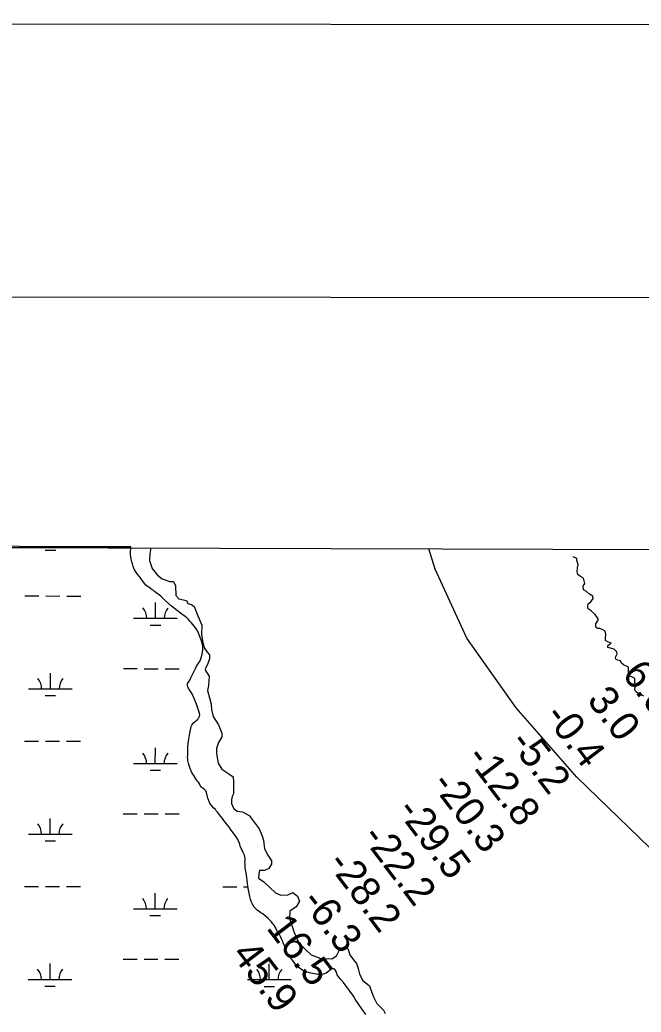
# Model space of a CAD drawing. Extents: x 3148686 to 3186545, y 916144 to 941516.
# Drawn here: x 3158945 to 3160368, y 938660 to 940933 of the extents above; entities that cross this region are included whole.
import ezdxf

# ---------------------------------------------------------------- set-up
doc = ezdxf.new("R2010")
doc.units = 0
for name, color, linetype in [('G-ANNO-NPLT', 7, 'Continuous'), ('V-ANNO-SYMB', 7, 'Continuous'), ('V-GRID-FRAM', 7, 'Continuous'), ('V-RIVR-EDGE', 7, 'Continuous'), ('V-RIVR-RANG', 7, 'Continuous'), ('V-SITE-VEGE', 7, 'Continuous'), ('V-TOPO-BNDY', 7, 'Continuous'), ('V-WETL-SWMP', 7, 'Continuous')]:
    doc.layers.add(name, color=color, linetype=linetype)

msp = doc.modelspace()

# ---------------------------------------------------------------- linework, layer by layer
at = {"layer": 'G-ANNO-NPLT'}
msp.add_lwpolyline([(3149269.6, 916765.9), (3185936.3, 916727.2), (3185961.7, 940893.9), (3149295.1, 940932.5)], close=True, dxfattribs=at)
at = {"layer": 'V-ANNO-SYMB'}
msp.add_lwpolyline([(3152020.4, 917388), (3185103.6, 917353.2), (3185127.8, 940269.7), (3152044.6, 940304.6), (3152020.4, 917388)], dxfattribs=at)
at = {"layer": 'V-GRID-FRAM'}
msp.add_lwpolyline([(3152987.2, 939742.7), (3184296.3, 939644.8), (3184247.4, 921455.8), (3152922.4, 921553.7), (3152987.2, 939742.7)], dxfattribs=at)
at = {"layer": 'V-RIVR-EDGE'}
for points in [[(3159244.5, 939723.2), (3159242.5, 939709.8), (3159242.1, 939694.2), (3159247.7, 939676.1), (3159260.4, 939660.8), (3159271, 939652.6), (3159288, 939646.6), (3159296.6, 939646.5), (3159301.1, 939636.6), (3159301.8, 939614.6), (3159308.9, 939606.4), (3159316, 939605), (3159326.2, 939602.9), (3159329.4, 939595.8), (3159337.9, 939593.3), (3159343.9, 939589), (3159352.4, 939567.7), (3159361.6, 939546.4), (3159361.2, 939525.1), (3159363.2, 939510.2), (3159367.1, 939494.6), (3159373.5, 939484.3), (3159379.1, 939478.6), (3159379.1, 939469), (3159374.8, 939456.6), (3159369.1, 939446.4), (3159370.5, 939441), (3159378.6, 939429.3), (3159376.8, 939408.4), (3159374.3, 939396.4), (3159379.2, 939380), (3159383.1, 939365.1), (3159383.4, 939353.1), (3159387.6, 939337.5), (3159400, 939318.3), (3159407.8, 939299.1), (3159407.7, 939290.6), (3159399.9, 939277.9), (3159394.9, 939264), (3159394.9, 939252.7), (3159398.7, 939230), (3159407.2, 939216.9), (3159423.5, 939205.8), (3159433, 939198.7), (3159434.4, 939186.6), (3159434.4, 939168.2), (3159434.4, 939159.7), (3159431.2, 939153.7), (3159429.4, 939146.6), (3159429.3, 939138.1), (3159434.3, 939127.4), (3159442.8, 939120), (3159454.5, 939118.9), (3159470, 939110.3), (3159493, 939080.1), (3159499.4, 939065.6), (3159503.2, 939053.9), (3159505, 939034.4), (3159512.7, 939019.4), (3159521.2, 939007), (3159521.2, 938999.2), (3159515.1, 938988.9), (3159505.2, 938984.7), (3159493.8, 938984.4), (3159492.1, 938976.9), (3159491.3, 938967), (3159503.4, 938958.8), (3159530.2, 938933.6), (3159542.3, 938927.9), (3159558.2, 938928.6), (3159570.3, 938934.2), (3159580.6, 938926), (3159585.2, 938913.9), (3159577.3, 938901.6), (3159563.5, 938891), (3159562.7, 938874.6), (3159572.9, 938842.7), (3159584.6, 938817.1), (3159611.8, 938791.5), (3159634.5, 938782.6), (3159659.3, 938782.2), (3159670, 938788.9), (3159678.5, 938805.9), (3159689.5, 938807.3), (3159695.9, 938805.5), (3159700.5, 938791.3), (3159709.3, 938779.6), (3159716, 938771.8), (3159719.5, 938760.4), (3159722.7, 938747.7), (3159729.7, 938733.5), (3159745.3, 938720.7), (3159748.8, 938711.4), (3159754.8, 938695.5), (3159762.6, 938680.2), (3159777.4, 938664.9), (3159781.3, 938656.7)], [(3160373.6, 939383.9), (3160361.2, 939389.6), (3160355.5, 939393.3), (3160353.4, 939398), (3160353.7, 939403.7), (3160354, 939409.4), (3160353.2, 939416.9), (3160353, 939423.9), (3160346, 939428.1), (3160339, 939429.6), (3160338.5, 939434.6), (3160338.8, 939444.2), (3160338.8, 939450.4), (3160326.9, 939455.6), (3160322.7, 939459), (3160320.7, 939464.4), (3160314.2, 939466.5), (3160309.8, 939468.1), (3160309, 939473.3), (3160312.4, 939480.8), (3160311.1, 939486), (3160305.7, 939491.4), (3160291.2, 939495.1), (3160291.2, 939499.5), (3160294.6, 939501.8), (3160299, 939505.2), (3160291.7, 939507.8), (3160285.8, 939510.9), (3160285.8, 939517.4), (3160287.1, 939525.7), (3160285.6, 939532.5), (3160279.6, 939535.3), (3160272.9, 939538.7), (3160267.4, 939538.5), (3160263.5, 939542.1), (3160263.8, 939549.1), (3160269.3, 939557.7), (3160269.5, 939561), (3160262.1, 939570.4), (3160253, 939579), (3160246, 939583.4), (3160245.5, 939589.1), (3160246.6, 939595.3), (3160252.5, 939599.4), (3160257.5, 939607.2), (3160257, 939612.4), (3160249.7, 939617.1), (3160242.7, 939623.3), (3160235.7, 939627.2), (3160235, 939635.3), (3160238.9, 939641.5), (3160236.8, 939648.2), (3160235.3, 939654.2), (3160229.1, 939657.6), (3160222.6, 939662), (3160220.8, 939668.5), (3160221.6, 939677.3), (3160223.2, 939684.6), (3160221.6, 939689.8), (3160220.6, 939695.5), (3160220.6, 939698.8), (3160211.6, 939702.5)]]:
    msp.add_lwpolyline(points, dxfattribs=at)
at = {"layer": 'V-SITE-VEGE'}
for p, q in [((3159198.7, 939723.3), (3158561.4, 939725.3)), ((3159198.4, 939716.2), (3159198.7, 939719.4)), ((3159198.5, 939708.5), (3159198.4, 939716.2)), ((3159198.7, 939719.4), (3159198.7, 939723.3)), ((3159199.8, 939697.3), (3159198.5, 939708.5)), ((3159201.1, 939691.4), (3159199.8, 939697.3)), ((3159202.6, 939687), (3159201.1, 939691.4)), ((3159204.4, 939680.9), (3159202.6, 939687)), ((3159207.7, 939673.3), (3159204.4, 939680.9)), ((3159209.3, 939670.7), (3159207.7, 939673.3)), ((3159213.6, 939664.1), (3159209.3, 939670.7)), ((3159218.6, 939658), (3159213.6, 939664.1)), ((3159225.6, 939647.8), (3159218.6, 939658)), ((3159227.3, 939645.3), (3159225.6, 939647.8)), ((3159231.5, 939640.2), (3159227.3, 939645.3)), ((3159233.7, 939637.9), (3159231.5, 939640.2)), ((3159237.1, 939635.2), (3159233.7, 939637.9)), ((3159240.5, 939633.2), (3159237.1, 939635.2)), ((3159247.9, 939627.4), (3159240.5, 939633.2)), ((3159250.7, 939625.5), (3159247.9, 939627.4)), ((3159253.3, 939623.3), (3159250.7, 939625.5)), ((3159267.8, 939612.5), (3159253.3, 939623.3)), ((3159271.7, 939609), (3159267.8, 939612.5)), ((3159277.7, 939602.9), (3159271.7, 939609)), ((3159292.5, 939590.1), (3159277.7, 939602.9)), ((3159316.1, 939571.5), (3159292.5, 939590.1)), ((3159323.4, 939566.4), (3159316.1, 939571.5)), ((3159327.3, 939562.9), (3159323.4, 939566.4)), ((3159331.1, 939559.2), (3159327.3, 939562.9)), ((3159334.1, 939555.5), (3159331.1, 939559.2)), ((3159337.7, 939551.6), (3159334.1, 939555.5)), ((3159347.3, 939539.9), (3159337.7, 939551.6)), ((3159350, 939535.4), (3159347.3, 939539.9)), ((3159353, 939530.3), (3159350, 939535.4)), ((3159355.7, 939524), (3159353, 939530.3)), ((3159361.6, 939508.3), (3159355.7, 939524)), ((3159362.7, 939504), (3159361.6, 939508.3)), ((3159362.4, 939479.9), (3159364.1, 939490.2)), ((3159363.8, 939497.9), (3159362.7, 939504)), ((3159364.2, 939493.7), (3159363.8, 939497.9)), ((3159364.1, 939490.2), (3159364.2, 939493.7)), ((3159355.8, 939461.4), (3159357.9, 939464.8)), ((3159357.9, 939464.8), (3159359.4, 939468.9)), ((3159359.4, 939468.9), (3159362.4, 939479.9)), ((3159343.1, 939439.5), (3159347.1, 939447.4)), ((3159347.1, 939447.4), (3159350.2, 939454)), ((3159350.2, 939454), (3159352.9, 939457.8)), ((3159352.9, 939457.8), (3159355.8, 939461.4)), ((3159330.4, 939415.4), (3159333.7, 939419)), ((3159333.7, 939419), (3159335.2, 939421.8)), ((3159335.2, 939421.8), (3159336.7, 939425.9)), ((3159336.7, 939425.9), (3159341.5, 939436.7)), ((3159341.5, 939436.7), (3159343.1, 939439.5)), ((3159328.9, 939408.6), (3159329, 939412.6)), ((3159329.5, 939405.1), (3159328.9, 939408.6)), ((3159329, 939412.6), (3159330.4, 939415.4)), ((3159331, 939401), (3159329.5, 939405.1)), ((3159333.4, 939398.4), (3159331, 939401)), ((3159335.2, 939395.7), (3159333.4, 939398.4)), ((3159339.2, 939388.8), (3159335.2, 939395.7)), ((3159340.9, 939385.1), (3159339.2, 939388.8)), ((3159342.5, 939382.3), (3159340.9, 939385.1)), ((3159343.9, 939378.6), (3159342.5, 939382.3)), ((3159345.8, 939374.5), (3159343.9, 939378.6)), ((3159349.7, 939365.1), (3159345.8, 939374.5)), ((3159353, 939353.6), (3159349.7, 939365.1)), ((3159356.5, 939344.6), (3159353, 939353.6)), ((3159343.5, 939323.3), (3159350.6, 939329.3)), ((3159350.6, 939329.3), (3159352.9, 939331.5)), ((3159352.9, 939331.5), (3159356.2, 939338.3)), ((3159356.2, 939338.3), (3159357.3, 939341.3)), ((3159357.3, 939341.3), (3159356.5, 939344.6)), ((3159334, 939299), (3159336.4, 939310.3)), ((3159336.4, 939310.3), (3159337.4, 939313.9)), ((3159337.4, 939313.9), (3159338.9, 939317.5)), ((3159338.9, 939317.5), (3159340.8, 939320.5)), ((3159340.8, 939320.5), (3159343.5, 939323.3)), ((3159331.1, 939280.4), (3159332, 939285.2)), ((3159332, 939285.2), (3159334, 939299)), ((3159329.3, 939257.7), (3159329.5, 939267)), ((3159329.5, 939267), (3159330.6, 939275.5)), ((3159330.6, 939275.5), (3159331.1, 939280.4)), ((3159329.1, 939244.4), (3159329.2, 939248.8)), ((3159329.3, 939240.5), (3159329.1, 939244.4)), ((3159329.2, 939248.8), (3159329.5, 939253.1)), ((3159329.5, 939253.1), (3159329.3, 939257.7)), ((3159329.8, 939236.3), (3159329.3, 939240.5)), ((3159331.7, 939227.5), (3159329.8, 939236.3)), ((3159335.2, 939217.8), (3159331.7, 939227.5)), ((3159339.1, 939209.2), (3159335.2, 939217.8)), ((3159341.3, 939205.3), (3159339.1, 939209.2)), ((3159343.1, 939201.7), (3159341.3, 939205.3)), ((3159347.6, 939194.3), (3159343.1, 939201.7)), ((3159349.6, 939192), (3159347.6, 939194.3)), ((3159351.8, 939189.2), (3159349.6, 939192)), ((3159354.2, 939186.5), (3159351.8, 939189.2)), ((3159356.2, 939182.6), (3159354.2, 939186.5)), ((3159357.7, 939179), (3159356.2, 939182.6)), ((3159359.9, 939176.1), (3159357.7, 939179)), ((3159362.5, 939174), (3159359.9, 939176.1)), ((3159365.9, 939171.8), (3159362.5, 939174)), ((3159368.1, 939169.7), (3159365.9, 939171.8)), ((3159370.5, 939166.6), (3159368.1, 939169.7)), ((3159372.3, 939162.8), (3159370.5, 939166.6)), ((3159374.6, 939153.4), (3159372.3, 939162.8)), ((3159375.7, 939150.2), (3159374.6, 939153.4)), ((3159376.7, 939146.7), (3159375.7, 939150.2)), ((3159379.4, 939140), (3159376.7, 939146.7)), ((3159381.4, 939136.5), (3159379.4, 939140)), ((3159383.6, 939133.4), (3159381.4, 939136.5)), ((3159389, 939127.5), (3159383.6, 939133.4)), ((3159392, 939124.6), (3159389, 939127.5)), ((3159393.9, 939122.2), (3159392, 939124.6)), ((3159397.5, 939118.3), (3159393.9, 939122.2)), ((3159400.1, 939114.8), (3159397.5, 939118.3)), ((3159401.9, 939111.9), (3159400.1, 939114.8)), ((3159408.6, 939103.3), (3159401.9, 939111.9)), ((3159412.2, 939099), (3159408.6, 939103.3)), ((3159417.8, 939091.4), (3159412.2, 939099)), ((3159424.7, 939082.6), (3159417.8, 939091.4)), ((3159427.1, 939079), (3159424.7, 939082.6)), ((3159433.7, 939070.8), (3159427.1, 939079)), ((3159436.3, 939067.3), (3159433.7, 939070.8)), ((3159441.8, 939059.3), (3159436.3, 939067.3)), ((3159444, 939055.4), (3159441.8, 939059.3)), ((3159448.3, 939044.6), (3159444, 939055.4)), ((3159449.4, 939040), (3159448.3, 939044.6)), ((3159452.4, 939033.6), (3159449.4, 939040)), ((3159454.5, 939029.4), (3159452.4, 939033.6)), ((3159456.5, 939025.9), (3159454.5, 939029.4)), ((3159459.4, 939019.4), (3159456.5, 939025.9)), ((3159460.4, 939015.9), (3159459.4, 939019.4)), ((3159460.7, 939011.4), (3159460.4, 939015.9)), ((3159460.5, 939007.6), (3159460.7, 939011.4)), ((3159460.4, 939003.8), (3159460.5, 939007.6)), ((3159460.8, 938999.9), (3159460.4, 939003.8)), ((3159460.7, 938995.3), (3159460.8, 938999.9)), ((3159461.2, 938989.6), (3159460.7, 938995.3)), ((3159462.9, 938979), (3159461.2, 938989.6)), ((3159464.4, 938968.5), (3159462.9, 938979)), ((3159465.2, 938960.6), (3159464.4, 938968.5)), ((3159467.6, 938943.9), (3159465.2, 938960.6)), ((3159471.2, 938925.1), (3159467.6, 938943.9)), ((3159472.9, 938918.8), (3159471.2, 938925.1)), ((3159475.3, 938912), (3159472.9, 938918.8)), ((3159478.2, 938905.7), (3159475.3, 938912)), ((3159481.6, 938900.8), (3159478.2, 938905.7)), ((3159484.6, 938897.1), (3159481.6, 938900.8)), ((3159488, 938893.6), (3159484.6, 938897.1)), ((3159493.6, 938889.5), (3159488, 938893.6)), ((3159496.8, 938887.8), (3159493.6, 938889.5)), ((3159501.2, 938884.9), (3159496.8, 938887.8)), ((3159513.8, 938874.8), (3159501.2, 938884.9)), ((3159518.4, 938870.1), (3159513.8, 938874.8)), ((3159521, 938866.8), (3159518.4, 938870.1)), ((3159523.9, 938862.5), (3159521, 938866.8)), ((3159526.3, 938859.7), (3159523.9, 938862.5)), ((3159530.1, 938853.7), (3159526.3, 938859.7)), ((3159533.4, 938847), (3159530.1, 938853.7)), ((3159535.2, 938844.1), (3159533.4, 938847)), ((3159539.8, 938837.8), (3159535.2, 938844.1)), ((3159541.7, 938833.5), (3159539.8, 938837.8)), ((3159543.9, 938827.8), (3159541.7, 938833.5)), ((3159546.8, 938821.7), (3159543.9, 938827.8)), ((3159547.8, 938818.9), (3159546.8, 938821.7)), ((3159551.5, 938810.1), (3159547.8, 938818.9)), ((3159553.5, 938805), (3159551.5, 938810.1)), ((3159558.1, 938794), (3159553.5, 938805)), ((3159561.1, 938790.3), (3159558.1, 938794)), ((3159566.9, 938781.9), (3159561.1, 938790.3)), ((3159569.3, 938779.1), (3159566.9, 938781.9)), ((3159577, 938768.4), (3159569.3, 938779.1)), ((3159579.2, 938766), (3159577, 938768.4)), ((3159582.6, 938763.1), (3159579.2, 938766)), ((3159592.8, 938755.2), (3159582.6, 938763.1)), ((3159657.4, 938758.1), (3159654.6, 938756.1)), ((3159660.7, 938759.1), (3159657.4, 938758.1)), ((3159664.7, 938759), (3159660.7, 938759.1)), ((3159667.3, 938757), (3159664.7, 938759)), ((3159597.2, 938753.1), (3159592.8, 938755.2)), ((3159601.3, 938751.7), (3159597.2, 938753.1)), ((3159605.9, 938750.6), (3159601.3, 938751.7)), ((3159611.3, 938749.7), (3159605.9, 938750.6)), ((3159623.3, 938746.9), (3159611.3, 938749.7)), ((3159627.5, 938746.4), (3159623.3, 938746.9)), ((3159632.1, 938746.1), (3159627.5, 938746.4)), ((3159636.2, 938746.5), (3159632.1, 938746.1)), ((3159639.7, 938747), (3159636.2, 938746.5)), ((3159646.6, 938749.2), (3159639.7, 938747)), ((3159649.6, 938751.4), (3159646.6, 938749.2)), ((3159652.5, 938753.9), (3159649.6, 938751.4)), ((3159654.6, 938756.1), (3159652.5, 938753.9)), ((3159669.1, 938752.9), (3159667.3, 938757)), ((3159671.4, 938745.2), (3159669.1, 938752.9)), ((3159673.6, 938742.7), (3159671.4, 938745.2)), ((3159678.6, 938736.2), (3159673.6, 938742.7)), ((3159686.1, 938727.9), (3159678.6, 938736.2)), ((3159690.1, 938722.4), (3159686.1, 938727.9)), ((3159695.5, 938716.1), (3159690.1, 938722.4)), ((3159697.7, 938712.6), (3159695.5, 938716.1)), ((3159703, 938705.2), (3159697.7, 938712.6)), ((3159705.8, 938701.1), (3159703, 938705.2)), ((3159708, 938698.5), (3159705.8, 938701.1)), ((3159710.3, 938694.2), (3159708, 938698.5)), ((3159712.1, 938691.5), (3159710.3, 938694.2)), ((3159714.5, 938687.4), (3159712.1, 938691.5)), ((3159728, 938667.6), (3159714.5, 938687.4)), ((3159737.1, 938654.9), (3159728, 938667.6))]:
    msp.add_line(p, q, dxfattribs=at)
at = {"layer": 'V-TOPO-BNDY'}
msp.add_lwpolyline([(3160435.2, 938990.8), (3160220.3, 939197.9), (3160081.2, 939356.8), (3159968.7, 939516.4), (3159896.2, 939674.4), (3159881.5, 939721.2)], dxfattribs=at)
at = {"layer": 'V-WETL-SWMP'}
for p, q in [((3159003.2, 939717.8), (3159027.2, 939717.8)), ((3158956.2, 939613.2), (3158988.2, 939613.2)), ((3159004.2, 939613.2), (3159036.2, 939613.1)), ((3159052.2, 939613.1), (3159084.2, 939613.1)), ((3159255.5, 939562.1), (3159255.5, 939598.1)), ((3159205.5, 939562.2), (3159305.5, 939562.1)), ((3159243.5, 939546.7), (3159267.5, 939546.7)), ((3159181.9, 939446.8), (3159213.9, 939446.8)), ((3159229.9, 939446.7), (3159261.9, 939446.7)), ((3159277.9, 939446.7), (3159309.9, 939446.7)), ((3159014.8, 939400.5), (3159014.9, 939436.5)), ((3158964.8, 939400.6), (3159064.8, 939400.5)), ((3159002.8, 939385.1), (3159026.8, 939385.1)), ((3158955.9, 939280.5), (3158987.9, 939280.5)), ((3159003.9, 939280.5), (3159035.9, 939280.4)), ((3159051.9, 939280.4), (3159083.9, 939280.4)), ((3159255.1, 939229.5), (3159255.2, 939265.5)), ((3159205.1, 939229.5), (3159305.1, 939229.4)), ((3159243.1, 939214.1), (3159267.1, 939214)), ((3159014.5, 939067.9), (3159014.5, 939103.9)), ((3159181.6, 939114.1), (3159213.6, 939114.1)), ((3159229.6, 939114.1), (3159261.6, 939114)), ((3159277.6, 939114), (3159309.6, 939114)), ((3158964.5, 939067.9), (3159064.5, 939067.8)), ((3159002.5, 939052.4), (3159026.5, 939052.4)), ((3158955.5, 938947.9), (3158987.5, 938947.8)), ((3159003.5, 938947.8), (3159035.5, 938947.8)), ((3159051.5, 938947.8), (3159083.5, 938947.7)), ((3159409.4, 938947.4), (3159441.4, 938947.3)), ((3159457.4, 938947.3), (3159467.2, 938947.3)), ((3159254.8, 938896.8), (3159254.8, 938932.8)), ((3159204.8, 938896.9), (3159304.8, 938896.7)), ((3159242.8, 938881.4), (3159266.8, 938881.4)), ((3159181.2, 938781.4), (3159213.2, 938781.4)), ((3159229.2, 938781.4), (3159261.2, 938781.4)), ((3159277.2, 938781.3), (3159309.2, 938781.3)), ((3159014.1, 938735.2), (3159014.2, 938771.2)), ((3159516, 938734.7), (3159516.1, 938770.7)), ((3158964.1, 938735.2), (3159064.1, 938735.1)), ((3159002.1, 938719.8), (3159026.1, 938719.7)), ((3159466, 938734.7), (3159566, 938734.6)), ((3159504, 938719.2), (3159528, 938719.2))]:
    msp.add_line(p, q, dxfattribs=at)
msp.add_lwpolyline([(3159737.1, 938654.9), (3159728, 938667.6), (3159714.5, 938687.4), (3159712.1, 938691.5), (3159710.3, 938694.2), (3159708, 938698.5), (3159705.8, 938701.1), (3159703, 938705.2), (3159697.7, 938712.6), (3159695.5, 938716.1), (3159690.1, 938722.4), (3159686.1, 938727.9), (3159678.6, 938736.2), (3159673.6, 938742.7), (3159671.4, 938745.2), (3159669.1, 938752.9), (3159667.3, 938757), (3159664.7, 938759), (3159660.7, 938759.1), (3159657.4, 938758.1), (3159654.6, 938756.1), (3159652.5, 938753.9), (3159649.6, 938751.4), (3159646.6, 938749.2), (3159639.7, 938747), (3159636.2, 938746.5), (3159632.1, 938746.1), (3159627.5, 938746.4), (3159623.3, 938746.9), (3159611.3, 938749.7), (3159605.9, 938750.6), (3159601.3, 938751.7), (3159597.2, 938753.1), (3159592.8, 938755.2), (3159582.6, 938763.1), (3159579.2, 938766), (3159577, 938768.4), (3159569.3, 938779.1), (3159566.9, 938781.9), (3159561.1, 938790.3), (3159558.1, 938794), (3159553.5, 938805), (3159551.5, 938810.1), (3159547.8, 938818.9), (3159546.8, 938821.7), (3159543.9, 938827.8), (3159541.7, 938833.5), (3159539.8, 938837.8), (3159535.2, 938844.1), (3159533.4, 938847), (3159530.1, 938853.7), (3159526.3, 938859.7), (3159523.9, 938862.5), (3159521, 938866.8), (3159518.4, 938870.1), (3159513.8, 938874.8), (3159501.2, 938884.9), (3159496.8, 938887.8), (3159493.6, 938889.5), (3159488, 938893.6), (3159484.6, 938897.1), (3159481.6, 938900.8), (3159478.2, 938905.7), (3159475.3, 938912), (3159472.9, 938918.8), (3159471.2, 938925.1), (3159467.6, 938943.9), (3159465.2, 938960.6), (3159464.4, 938968.5), (3159462.9, 938979), (3159461.2, 938989.6), (3159460.7, 938995.3), (3159460.8, 938999.9), (3159460.4, 939003.8), (3159460.5, 939007.6), (3159460.7, 939011.4), (3159460.4, 939015.9), (3159459.4, 939019.4), (3159456.5, 939025.9), (3159454.5, 939029.4), (3159452.4, 939033.6), (3159449.4, 939040), (3159448.3, 939044.6), (3159444, 939055.4), (3159441.8, 939059.3), (3159436.3, 939067.3), (3159433.7, 939070.8), (3159427.1, 939079), (3159424.7, 939082.6), (3159417.8, 939091.4), (3159412.2, 939099), (3159408.6, 939103.3), (3159401.9, 939111.9), (3159400.1, 939114.8), (3159397.5, 939118.3), (3159393.9, 939122.2), (3159392, 939124.6), (3159389, 939127.5), (3159383.6, 939133.4), (3159381.4, 939136.5), (3159379.4, 939140), (3159376.7, 939146.7), (3159375.7, 939150.2), (3159374.6, 939153.4), (3159372.3, 939162.8), (3159370.5, 939166.6), (3159368.1, 939169.7), (3159365.9, 939171.8), (3159362.5, 939174), (3159359.9, 939176.1), (3159357.7, 939179), (3159356.2, 939182.6), (3159354.2, 939186.5), (3159351.8, 939189.2), (3159349.6, 939192), (3159347.6, 939194.3), (3159343.1, 939201.7), (3159341.3, 939205.3), (3159339.1, 939209.2), (3159335.2, 939217.8), (3159331.7, 939227.5), (3159329.8, 939236.3), (3159329.3, 939240.5), (3159329.1, 939244.4), (3159329.2, 939248.8), (3159329.5, 939253.1), (3159329.3, 939257.7), (3159329.5, 939267), (3159330.6, 939275.5), (3159331.1, 939280.4), (3159332, 939285.2), (3159334, 939299), (3159336.4, 939310.3), (3159337.4, 939313.9), (3159338.9, 939317.5), (3159340.8, 939320.5), (3159343.5, 939323.3), (3159350.6, 939329.3), (3159352.9, 939331.5), (3159356.2, 939338.3), (3159357.3, 939341.3), (3159356.5, 939344.6), (3159353, 939353.6), (3159349.7, 939365.1), (3159345.8, 939374.5), (3159343.9, 939378.6), (3159342.5, 939382.3), (3159340.9, 939385.1), (3159339.2, 939388.8), (3159335.2, 939395.7), (3159333.4, 939398.4), (3159331, 939401), (3159329.5, 939405.1), (3159328.9, 939408.6), (3159329, 939412.6), (3159330.4, 939415.4), (3159333.7, 939419), (3159335.2, 939421.8), (3159336.7, 939425.9), (3159341.5, 939436.7), (3159343.1, 939439.5), (3159347.1, 939447.4), (3159350.2, 939454), (3159352.9, 939457.8), (3159355.8, 939461.4), (3159357.9, 939464.8), (3159359.4, 939468.9), (3159362.4, 939479.9), (3159364.1, 939490.2), (3159364.2, 939493.7), (3159363.8, 939497.9), (3159362.7, 939504), (3159361.6, 939508.3), (3159355.7, 939524), (3159353, 939530.3), (3159350, 939535.4), (3159347.3, 939539.9), (3159337.7, 939551.6), (3159334.1, 939555.5), (3159331.1, 939559.2), (3159327.3, 939562.9), (3159323.4, 939566.4), (3159316.1, 939571.5), (3159292.5, 939590.1), (3159277.7, 939602.9), (3159271.7, 939609), (3159267.8, 939612.5), (3159253.3, 939623.3), (3159250.7, 939625.5), (3159247.9, 939627.4), (3159240.5, 939633.2), (3159237.1, 939635.2), (3159233.7, 939637.9), (3159231.5, 939640.2), (3159227.3, 939645.3), (3159225.6, 939647.8), (3159218.6, 939658), (3159213.6, 939664.1), (3159209.3, 939670.7), (3159207.7, 939673.3), (3159204.4, 939680.9), (3159202.6, 939687), (3159201.1, 939691.4), (3159199.8, 939697.3), (3159198.5, 939708.5), (3159198.4, 939716.2), (3159198.7, 939719.4), (3159198.7, 939723.5), (3159198.7, 939725.7), (3158429.3, 939728.1)], dxfattribs=at)
for centre, start, end in [((3159200.2, 939562.7), 359.1678, 40.7115), ((3159310.7, 939562.6), 139.1678, 180.7115), ((3158959.6, 939401.1), 359.1678, 40.7115), ((3159070.1, 939401), 139.1678, 180.7115), ((3159199.9, 939230), 359.1678, 40.7115), ((3159310.4, 939229.9), 139.1678, 180.7115), ((3158959.2, 939068.4), 359.1678, 40.7115), ((3159069.7, 939068.3), 139.1678, 180.7115), ((3159199.5, 938897.3), 359.1678, 40.7115), ((3159310, 938897.2), 139.1678, 180.7115), ((3158958.9, 938735.7), 359.1678, 40.7115), ((3159069.4, 938735.6), 139.1678, 180.7115), ((3159460.8, 938735.2), 359.1678, 40.7115), ((3159571.3, 938735.1), 139.1678, 180.7115)]:
    msp.add_arc(centre, 35.2, start, end, dxfattribs=at)

# ---------------------------------------------------------------- texts
at = {"layer": 'V-RIVR-RANG'}
for s, p in [('6.6', (3160322, 939434.1)), ('3.0', (3160241.8, 939374.3)), ('-0.4', (3160144, 939337.8)), ('-5.2', (3160064.4, 939277.1)), ('-12.8', (3159964.8, 939243)), ('-20.3', (3159885.3, 939182.3)), ('-29.5', (3159805.8, 939121.7)), ('-22.2', (3159726.3, 939061)), ('-28.2', (3159646.8, 939000.4)), ('-6.3', (3159587.4, 938913.2)), ('16.5', (3159507.9, 938852.6)), ('45.9', (3159428.2, 938792.2))]:
    msp.add_text(s, height=67, rotation=307.1983, dxfattribs=at).set_placement(p)

doc.saveas('drawing.dxf')
